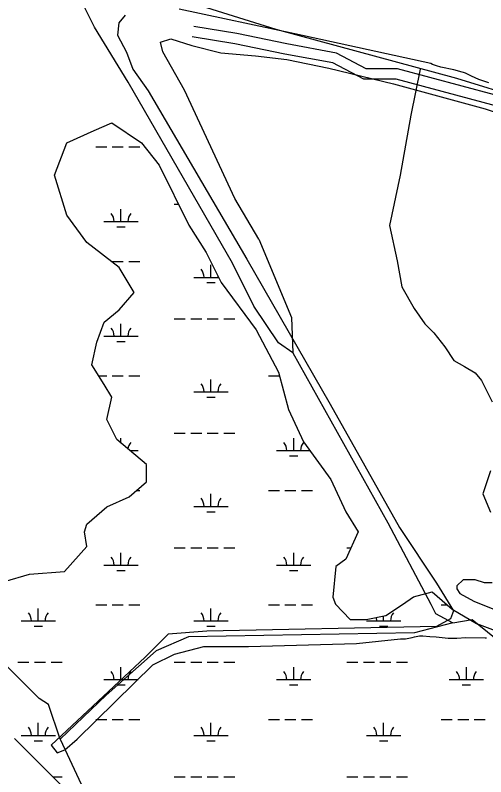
# Model space of a CAD drawing. Extents: x 3177185 to 3215018, y 812988 to 838321.
# Drawn here: x 3182624 to 3183991, y 830860 to 833072 of the extents above; entities that cross this region are included whole.
import ezdxf

# ---------------------------------------------------------------- set-up
doc = ezdxf.new("R2010")
doc.units = 0
for name, color, linetype in [('V-ROAD-CNTR', 7, 'Continuous'), ('V-SITE-VEGE', 7, 'Continuous'), ('V-TOPO-SHOR', 7, 'Continuous'), ('V-WETL-SWMP', 7, 'Continuous')]:
    doc.layers.add(name, color=color, linetype=linetype)

msp = doc.modelspace()

# ---------------------------------------------------------------- linework, layer by layer
at = {"layer": 'V-ROAD-CNTR'}
for points in [[(3184204.2, 832790.7), (3183735.2, 832916.3), (3183644.1, 832916.5), (3183557.1, 832962.6), (3183413.4, 832988.9), (3183267.5, 833018.9), (3183142.6, 833039.4)], [(3184196.4, 832761.7), (3183731.3, 832886.3), (3183636.7, 832886.5), (3183547.1, 832933.9), (3183407.7, 832959.4), (3183262.1, 832989.4), (3183137.7, 833009.8)]]:
    msp.add_lwpolyline(points, dxfattribs=at)
at = {"layer": 'V-SITE-VEGE'}
for p, q in [((3183436.1, 833018.6), (3183100.1, 833090.3)), ((3182943.2, 833072.4), (3182925.3, 833049.9)), ((3182925.3, 833049.9), (3182920.8, 833014.1)), ((3182920.8, 833014.1), (3182947.7, 832964.7)), ((3183831.8, 832932), (3183436.1, 833018.6)), ((3182947.7, 832964.7), (3182965.6, 832915.4)), ((3183836.4, 832929.7), (3183831.8, 832932)), ((3183847.9, 832925.1), (3183836.4, 832929.7)), ((3183860.4, 832921.6), (3183847.9, 832925.1)), ((3182965.6, 832915.4), (3183010.5, 832852.7)), ((3183898.2, 832913.5), (3183860.4, 832921.6)), ((3183922.3, 832906.6), (3183898.2, 832913.5)), ((3183926.8, 832905.5), (3183922.3, 832906.6)), ((3183932.6, 832904.3), (3183926.8, 832905.5)), ((3183949.7, 832895.1), (3183932.6, 832904.3)), ((3183971.5, 832885.9), (3183949.7, 832895.1)), ((3184000.1, 832875.5), (3183971.5, 832885.9)), ((3183010.5, 832852.7), (3183297.2, 832363.9)), ((3183297.2, 832363.9), (3183539.1, 831942.4)), ((3183539.1, 831942.4), (3183740.7, 831583.7)), ((3183740.7, 831583.7), (3183848.3, 831422.3)), ((3183848.3, 831422.3), (3183897.6, 831341.6)), ((3183897.6, 831341.6), (3183888.6, 831319.2)), ((3183888.6, 831319.2), (3183848.3, 831296.8)), ((3183848.3, 831296.8), (3183180.7, 831283.3)), ((3183068.7, 831274.4), (3183001.5, 831207.1)), ((3183180.7, 831283.3), (3183068.7, 831274.4)), ((3183777.7, 831264.5), (3183784.6, 831266.7)), ((3183784.6, 831266.7), (3183798.3, 831269)), ((3183798.3, 831269), (3183808.6, 831269)), ((3183808.6, 831269), (3183829.2, 831267.8)), ((3183829.2, 831267.8), (3183847.5, 831266.6)), ((3183847.5, 831266.6), (3183881.9, 831263.1)), ((3183301.7, 831238.5), (3183615.3, 831247.5)), ((3183615.3, 831247.5), (3183743.3, 831261.1)), ((3183743.3, 831261.1), (3183758.2, 831261.1)), ((3183758.2, 831261.1), (3183777.7, 831264.5)), ((3183881.9, 831263.1), (3183907.1, 831263.1)), ((3183907.1, 831263.1), (3183933.4, 831264.1)), ((3183933.4, 831264.1), (3183989.5, 831264)), ((3183989.5, 831264), (3183993, 831264)), ((3183086.6, 831216.1), (3183171.7, 831238.5)), ((3183171.7, 831238.5), (3183301.7, 831238.5)), ((3183001.5, 831207.1), (3182728.2, 830951.5)), ((3183023.9, 831184.7), (3183086.6, 831216.1)), ((3182804.4, 830969.5), (3183023.9, 831184.7)), ((3182768.5, 830938.1), (3182804.4, 830969.5)), ((3182728.2, 830951.5), (3182746.1, 830929.1)), ((3182746.1, 830929.1), (3182768.5, 830938.1))]:
    msp.add_line(p, q, dxfattribs=at)
at = {"layer": 'V-TOPO-SHOR'}
for points in [[(3184296.7, 832768.9), (3183907.5, 832888.7), (3183382, 833031.2), (3183056.9, 833133.6), (3183034.7, 833160.3), (3183021.3, 833191.5), (3182999, 833222.7), (3182994.6, 833262.8), (3183025.8, 833289.5), (3183043.6, 833334), (3183043.6, 833387.4), (3183007.9, 833423.1), (3182994.6, 833427.5), (3182999, 833454.2), (3183003.5, 833485.4)], [(3183431, 832091.6), (3183388.7, 832120.5), (3183317.4, 832227.4), (3183255.1, 832352.1), (3182952.3, 832877.5), (3182854.3, 833037.9), (3182818.7, 833109.1), (3182792, 833153.6), (3182774.1, 833171.5), (3182836.5, 833198.2), (3182987.9, 833153.6), (3183056.9, 833133.6)], [(3183332, 832421.8), (3183262.2, 832540.4), (3183115.6, 832854.4), (3183052.8, 832966), (3183045.9, 832994), (3183076.4, 833003.5), (3183137.5, 832984.4), (3183221.2, 832963.4), (3183322.4, 832954.7), (3183413.1, 832944.2), (3183535.2, 832918.1), (3183723.6, 832872.7), (3183989.6, 832800.3), (3184115.2, 832758.5), (3184160.6, 832734), (3184188.5, 832730.5), (3184205.9, 832744.5), (3184230.4, 832758.5), (3184258.3, 832765.4), (3184296.7, 832768.9), (3184771.2, 832629.4), (3185301.5, 832493.3)], [(3183800.6, 832915.4), (3183773.9, 832781.8), (3183742.7, 832608.1), (3183711.5, 832461.2), (3183733.8, 832358.7), (3183747.2, 832283), (3183782.8, 832220.7), (3183814, 832176.2), (3183840.7, 832149.4), (3183871.9, 832109.4), (3183898.6, 832069.3), (3183929.8, 832051.5), (3183960.9, 832033.7), (3183978.7, 832011.4), (3184009.9, 831949.1)], [(3183332, 832421.8), (3183426.5, 832194), (3183431, 832091.6), (3183707.1, 831597.2), (3183831.8, 831361.2), (3183845.1, 831334.5), (3183895.3, 831306.9)], [(3184005.5, 831748.7), (3183983.2, 831681.9), (3184005.5, 831628.4)], [(3184009.9, 831423.6), (3183987.6, 831423.6), (3183960.9, 831432.5), (3183925.3, 831432.5), (3183907.5, 831414.7), (3183907.5, 831405.8), (3183916.4, 831392.4), (3183956.5, 831370.1), (3184011.7, 831347.6)], [(3183895.3, 831306.9), (3183952, 831316.7), (3184041.1, 831245.4), (3184050, 831276.6), (3184125.7, 831285.5), (3184210.3, 831276.6), (3184286, 831281.1), (3184379.5, 831258.8), (3184553.2, 831263.3), (3184918.4, 831249.9)], [(3183895.3, 831306.9), (3183784.7, 831277.8), (3183127.1, 831266.1), (3183034, 831225.4), (3182888.5, 831097.4), (3182754.6, 830969.3), (3182836.1, 830794.7)], [(3182754.6, 830969.3), (3182720.7, 831069.5), (3182694, 831087.4), (3182596, 831185.3)]]:
    msp.add_lwpolyline(points, dxfattribs=at)
at = {"layer": 'V-WETL-SWMP'}
for p, q in [((3182857.9, 832690), (3182889.9, 832690)), ((3182905.9, 832690), (3182937.9, 832690)), ((3182953.9, 832690), (3182985.9, 832690)), ((3182931.3, 832472.8), (3182931.3, 832508.8)), ((3183085.9, 832523.5), (3183098.2, 832523.5)), ((3182881.3, 832472.8), (3182981.3, 832472.8)), ((3182919.3, 832457.3), (3182943.3, 832457.3)), ((3182905.9, 832357.3), (3182937.9, 832357.3)), ((3182953.9, 832357.3), (3182985.9, 832357.3)), ((3183192.7, 832310.9), (3183192.7, 832346.9)), ((3183142.7, 832310.9), (3183215.3, 832310.9)), ((3183180.7, 832295.5), (3183204.7, 832295.5)), ((3182931.3, 832140.1), (3182931.3, 832176.1)), ((3183085.9, 832190.8), (3183117.9, 832190.8)), ((3183133.9, 832190.8), (3183165.9, 832190.8)), ((3183181.9, 832190.8), (3183213.9, 832190.8)), ((3183229.9, 832190.8), (3183261.9, 832190.8)), ((3182881.3, 832140.1), (3182981.3, 832140.1)), ((3182919.3, 832124.7), (3182943.3, 832124.7)), ((3182866.7, 832024.7), (3182889.9, 832024.7)), ((3182905.9, 832024.7), (3182937.9, 832024.7)), ((3182953.9, 832024.7), (3182985.9, 832024.7)), ((3183359.8, 832024.7), (3183391.8, 832024.7)), ((3183192.7, 831978.2), (3183192.7, 832014.2)), ((3183142.7, 831978.2), (3183242.7, 831978.2)), ((3183180.7, 831962.8), (3183204.7, 831962.8)), ((3182931.3, 831829.5), (3182931.3, 831843.4)), ((3183085.9, 831858.2), (3183117.9, 831858.2)), ((3183133.9, 831858.2), (3183165.9, 831858.2)), ((3183181.9, 831858.2), (3183213.9, 831858.2)), ((3183229.9, 831858.2), (3183261.9, 831858.2)), ((3183433.2, 831807.4), (3183433.2, 831843.4)), ((3182957.7, 831807.4), (3182981.3, 831807.4)), ((3183383.2, 831807.4), (3183479.9, 831807.4)), ((3183421.2, 831792), (3183445.2, 831792)), ((3182976.7, 831692), (3182985.9, 831692)), ((3183359.8, 831692), (3183391.8, 831692)), ((3183407.8, 831692), (3183439.8, 831692)), ((3183455.8, 831692), (3183487.8, 831692)), ((3183192.7, 831645.5), (3183192.7, 831681.5)), ((3183142.7, 831645.5), (3183242.7, 831645.5)), ((3183180.7, 831630.1), (3183204.7, 831630.1)), ((3182931.3, 831474.7), (3182931.3, 831510.7)), ((3183085.9, 831525.5), (3183117.9, 831525.5)), ((3183133.9, 831525.5), (3183165.9, 831525.5)), ((3183181.9, 831525.5), (3183213.9, 831525.5)), ((3183229.9, 831525.5), (3183261.9, 831525.5)), ((3183433.2, 831474.7), (3183433.2, 831510.7)), ((3183587.8, 831525.5), (3183599.5, 831525.5)), ((3182881.3, 831474.7), (3182981.3, 831474.7)), ((3183383.2, 831474.7), (3183483.2, 831474.7)), ((3182919.3, 831459.3), (3182943.3, 831459.3)), ((3183421.2, 831459.3), (3183445.2, 831459.3)), ((3182857.9, 831359.3), (3182889.9, 831359.3)), ((3182905.9, 831359.3), (3182937.9, 831359.3)), ((3182953.9, 831359.3), (3182985.9, 831359.3)), ((3183359.8, 831359.3), (3183391.8, 831359.3)), ((3183407.8, 831359.3), (3183439.8, 831359.3)), ((3183455.8, 831359.3), (3183487.8, 831359.3)), ((3183861.7, 831359.3), (3183879.7, 831359.3)), ((3182690.8, 831312.9), (3182690.8, 831348.9)), ((3183192.7, 831312.9), (3183192.7, 831348.9)), ((3182640.8, 831312.9), (3182740.8, 831312.9)), ((3183142.7, 831312.9), (3183242.7, 831312.9)), ((3183644.6, 831312.9), (3183744.6, 831312.9)), ((3183694.6, 831312.9), (3183694.6, 831327.5)), ((3182678.8, 831297.4), (3182702.8, 831297.4)), ((3183180.7, 831297.4), (3183204.7, 831297.4)), ((3183682.6, 831297.4), (3183706.6, 831297.4)), ((3182632, 831192.8), (3182664, 831192.8)), ((3182680, 831192.8), (3182712, 831192.8)), ((3182728, 831192.8), (3182760, 831192.8)), ((3182931.3, 831142.1), (3182931.3, 831178.1)), ((3183085.9, 831192.8), (3183117.9, 831192.8)), ((3183133.9, 831192.8), (3183165.9, 831192.8)), ((3183181.9, 831192.8), (3183213.9, 831192.8)), ((3183229.9, 831192.8), (3183261.9, 831192.8)), ((3183433.2, 831142.1), (3183433.2, 831178.1)), ((3183587.8, 831192.8), (3183619.8, 831192.8)), ((3183635.8, 831192.8), (3183667.8, 831192.8)), ((3183683.8, 831192.8), (3183715.8, 831192.8)), ((3183731.8, 831192.8), (3183763.8, 831192.8)), ((3183935.1, 831142.1), (3183935.1, 831178.1)), ((3182881.3, 831142.1), (3182981.3, 831142.1)), ((3183383.2, 831142.1), (3183483.2, 831142.1)), ((3183885.1, 831142.1), (3183985.1, 831142.1)), ((3182919.3, 831126.6), (3182943.3, 831126.6)), ((3183421.2, 831126.6), (3183445.2, 831126.6)), ((3183923.1, 831126.6), (3183947.1, 831126.6)), ((3182857.9, 831026.6), (3182889.9, 831026.6)), ((3182905.9, 831026.6), (3182937.9, 831026.6)), ((3182953.9, 831026.6), (3182985.9, 831026.6)), ((3183359.8, 831026.6), (3183391.8, 831026.6)), ((3183407.8, 831026.6), (3183439.8, 831026.6)), ((3183455.8, 831026.6), (3183487.8, 831026.6)), ((3183861.7, 831026.6), (3183893.7, 831026.6)), ((3183909.7, 831026.6), (3183941.7, 831026.6)), ((3183957.7, 831026.6), (3183989.7, 831026.6)), ((3182690.8, 830980.2), (3182690.8, 831016.2)), ((3183192.7, 830980.2), (3183192.7, 831016.2)), ((3183694.6, 830980.2), (3183694.6, 831016.2)), ((3182640.8, 830980.2), (3182740.8, 830980.2)), ((3183142.7, 830980.2), (3183242.7, 830980.2)), ((3183644.6, 830980.2), (3183744.6, 830980.2)), ((3182678.8, 830964.8), (3182702.8, 830964.8)), ((3183180.7, 830964.8), (3183204.7, 830964.8)), ((3183682.6, 830964.8), (3183706.6, 830964.8)), ((3182732.8, 830860.1), (3182760, 830860.1)), ((3183085.9, 830860.1), (3183117.9, 830860.1)), ((3183133.9, 830860.1), (3183165.9, 830860.1)), ((3183181.9, 830860.1), (3183213.9, 830860.1)), ((3183229.9, 830860.1), (3183261.9, 830860.1)), ((3183587.8, 830860.1), (3183619.8, 830860.1)), ((3183635.8, 830860.1), (3183667.8, 830860.1)), ((3183683.8, 830860.1), (3183715.8, 830860.1)), ((3183731.8, 830860.1), (3183763.8, 830860.1))]:
    msp.add_line(p, q, dxfattribs=at)
for points in [[(3182593.2, 831427.1), (3182665.6, 831448.8), (3182766.9, 831456.1), (3182832, 831528.5), (3182824.8, 831571.9), (3182832, 831593.7), (3182889.9, 831644.3), (3182955, 831673.3), (3183005.6, 831716.8), (3183005.6, 831767.4), (3182918.8, 831839.9), (3182889.9, 831897.8), (3182904.3, 831963), (3182882.6, 831999.2), (3182846.5, 832057.1), (3182860.9, 832122.3), (3182882.6, 832180.2), (3182926.1, 832216.4), (3182969.5, 832267.1), (3182926.1, 832339.5), (3182832, 832411.9), (3182774.1, 832491.6), (3182737.9, 832607.5), (3182774.1, 832701.6), (3182853.7, 832737.8), (3182904.3, 832759.5), (3182991.2, 832701.6), (3183041.8, 832636.4), (3183128.6, 832462.6), (3183179.3, 832383), (3183222.7, 832296.1), (3183324, 832158.5), (3183389.1, 832035.4), (3183418.1, 831926.8), (3183461.5, 831832.6), (3183541.1, 831724), (3183584.5, 831629.9), (3183620.6, 831571.9), (3183584.5, 831492.3), (3183555.5, 831470.5), (3183546.5, 831382.1)], [(3183546.5, 831382.1), (3183555, 831361.4), (3183597.6, 831316.4), (3183644.2, 831317.3), (3183701.4, 831328.9), (3183749.3, 831360.9), (3183781.6, 831383), (3183836, 831397.3), (3183894.1, 831346.7), (3183964.3, 831305.4), (3184049.9, 831273.3), (3184752.1, 831270.9), (3184878.7, 831278.7), (3184878.8, 831258.5), (3184907.7, 831250.3), (3184942.6, 831231.2), (3184972, 831175.7), (3184992, 831177.1), (3184981.8, 831211.5), (3184983.5, 831222.1), (3185001.4, 831225.7)], [(3182774.1, 830818.8), (3182622.2, 830970.9)]]:
    msp.add_lwpolyline(points, dxfattribs=at)
for centre, start, end in [((3182876.1, 832473.2), 359.2282, 40.7718), ((3182986.5, 832473.2), 139.2282, 180.7718), ((3183137.5, 832311.4), 359.2282, 40.7718), ((3183248, 832311.4), 173.2089, 180.7718), ((3182876.1, 832140.6), 359.2282, 40.7718), ((3182986.5, 832140.6), 139.2282, 180.7718), ((3183137.5, 831978.7), 359.2282, 40.7718), ((3183248, 831978.7), 139.2282, 180.7718), ((3182986.5, 831807.9), 139.2282, 172.4382), ((3183378, 831807.9), 359.2282, 40.7718), ((3183488.4, 831807.9), 139.2282, 180.7718), ((3183137.5, 831646), 359.2282, 40.7718), ((3183248, 831646), 139.2282, 180.7718), ((3182876.1, 831475.2), 359.2282, 40.7718), ((3182986.5, 831475.2), 139.2282, 180.7718), ((3183378, 831475.2), 359.2282, 40.7718), ((3183488.4, 831475.2), 139.2282, 180.7718), ((3182635.6, 831313.3), 359.2282, 40.7718), ((3182746.1, 831313.3), 139.2282, 180.7718), ((3183137.5, 831313.3), 359.2282, 40.7718), ((3183248, 831313.3), 139.2282, 180.7718), ((3183749.9, 831313.3), 139.2282, 180.7718), ((3183639.4, 831313.3), 359.2282, 16.2258), ((3182876.1, 831142.5), 359.2282, 40.7718), ((3182986.5, 831142.5), 139.2282, 180.7718), ((3183378, 831142.5), 359.2282, 40.7718), ((3183488.4, 831142.5), 139.2282, 180.7718), ((3183879.9, 831142.5), 359.2282, 40.7718), ((3183990.4, 831142.5), 139.2282, 180.7718), ((3182635.6, 830980.7), 359.2282, 40.7718), ((3182746.1, 830980.7), 139.2282, 180.7718), ((3183137.5, 830980.7), 359.2282, 40.7718), ((3183248, 830980.7), 139.2282, 180.7718), ((3183639.4, 830980.7), 359.2282, 40.7718), ((3183749.9, 830980.7), 139.2282, 180.7718)]:
    msp.add_arc(centre, 35.2, start, end, dxfattribs=at)

doc.saveas('drawing.dxf')
